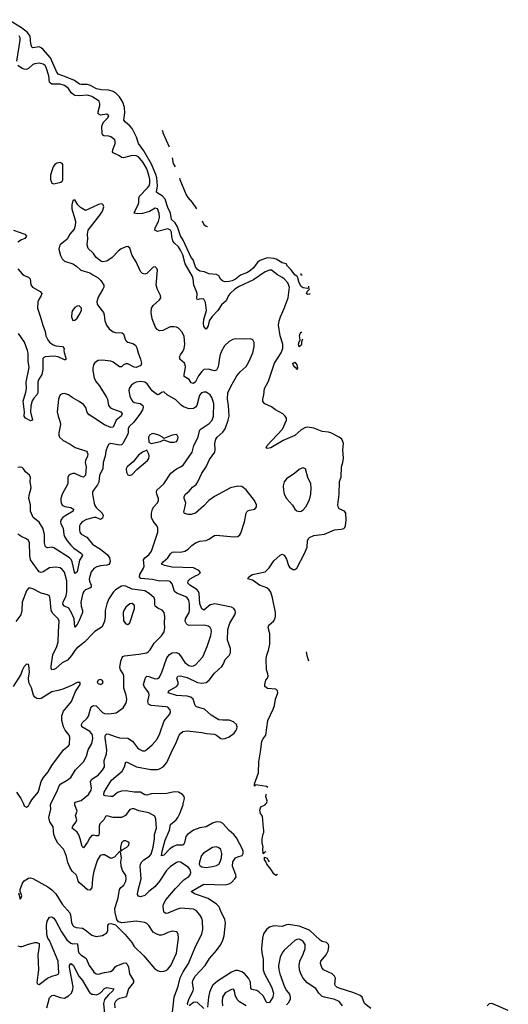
# Model space of a CAD drawing. Header units: inches. Extents: x 1771504 to 1971212, y 471788 to 643615.
# Tile 512 of 587: x 1899307 to 1903930, y 608103 to 617421. Entities that reach past the tile are written whole.
import ezdxf

# ---------------------------------------------------------------- set-up
doc = ezdxf.new("R2010")
doc.units = ezdxf.units.IN
doc.header["$MEASUREMENT"] = 0
for name, color, linetype in [('B8690', 7, 'Continuous'), ('B8691', 7, 'Continuous'), ('B9600', 7, 'Continuous'), ('B9601', 7, 'Continuous')]:
    doc.layers.add(name, color=color, linetype=linetype)

msp = doc.modelspace()

# ---------------------------------------------------------------- linework, layer by layer
at = {"layer": 'B8690', "color": 5}
for points, elevation in [([(1899341.5, 610000), (1899350, 609982.8), (1899370, 609967.7), (1899390, 609982.8), (1899399.7, 610000)], 380), ([(1900000, 609313.2), (1899995.3, 609290), (1899990, 609205.2), (1899970, 609182.4), (1899950, 609186.3), (1899873.1, 609253.1), (1899861.3, 609270), (1899850.6, 609310), (1899839.8, 609330), (1899804.6, 609364.6), (1899781.7, 609401.7), (1899763.9, 609443.9), (1899750, 609502.7), (1899732.2, 609552.2), (1899721.7, 609570), (1899667.8, 609627.8), (1899645.2, 609670), (1899631.2, 609710), (1899622.3, 609782.3), (1899591.4, 609831.4), (1899582.9, 609870), (1899600.4, 609950), (1899599.7, 609990), (1899602.1, 610000)], 360), ([(1900000, 609701.9), (1899990, 609700.4), (1899970, 609679.8), (1899950, 609637.3), (1899910, 609582.9), (1899898, 609598), (1899880.4, 609670), (1899866.6, 609706.6), (1899850, 609732), (1899804, 609770), (1899808.4, 609790), (1899841.5, 609830), (1899847.4, 609850), (1899835.4, 609890), (1899849.8, 609930), (1899828.3, 609990), (1899828.2, 610000)], 340), ([(1899296.9, 609156.9), (1899310, 609098), (1899322, 609110), (1899328.7, 609130), (1899312.7, 609170), (1899311.8, 609190), (1899333.1, 609250), (1899350, 609271.4), (1899390, 609296.1), (1899410, 609298.5), (1899430, 609293.6), (1899573.5, 609213.5), (1899610, 609186.5), (1899648.1, 609148.1), (1899710, 609051.6), (1899781.6, 608970), (1899788.6, 608950), (1899795.9, 608875.9), (1899809.2, 608850), (1899820.1, 608840.1), (1899842.8, 608830), (1899902.3, 608822.3), (1899927.6, 608807.6), (1899990, 608757.6), (1900000, 608754.6)], 360), ([(1899290, 608656.9), (1899310, 608648.8), (1899330, 608649), (1899391.8, 608671.8), (1899450, 608686.7), (1899470, 608687.7), (1899490, 608678), (1899492.5, 608652.5), (1899479.6, 608570), (1899485.8, 608430), (1899470.4, 608310.4), (1899476.8, 608296.8), (1899490, 608290.6), (1899569.2, 608350.8), (1899610, 608369.2), (1899659.3, 608380.7), (1899672.1, 608387.9), (1899677.6, 608402.4), (1899669.8, 608510.2), (1899606.2, 608670), (1899590, 608707.6), (1899574.5, 608730), (1899563.1, 608763.1), (1899561.8, 608850), (1899566.3, 608890), (1899590, 608928.4), (1899610, 608932.2), (1899630, 608917), (1899649.4, 608889.4), (1899702, 608790), (1899752.6, 608712.6), (1899790, 608681.2), (1899810, 608676.1), (1899850, 608678.3), (1899857.3, 608657.3), (1899859.8, 608610), (1899866.3, 608590), (1899886, 608570), (1899920.3, 608550), (1899935.1, 608535.1), (1899964.9, 608470), (1900000, 608422.2)], 340), ([(1899562.3, 608070), (1899590, 608165.3), (1899610, 608187.9), (1899630, 608191), (1899690, 608167.7), (1899730, 608161.2), (1899770, 608182.8), (1899796, 608210), (1899810, 608243.8), (1899812.8, 608270), (1899778, 608450), (1899778, 608470), (1899790, 608488.5), (1899813.2, 608473.2), (1899865.3, 608370), (1899901.7, 608330), (1899956.6, 608230), (1899970, 608212.9), (1899990, 608200.2), (1900000, 608198.5)], 320)]:
    msp.add_lwpolyline(points, dxfattribs=dict(at, elevation=elevation))
at = {"layer": 'B8691', "color": 5}
for points, elevation in [([(1900000, 616786.1), (1899978.4, 616798.4), (1899950, 616808.4), (1899890, 616806.7), (1899871.3, 616811.3), (1899825.7, 616845.7), (1899741.9, 616881.9), (1899670, 616904.9), (1899654.4, 616930), (1899598.8, 617058.8), (1899530, 617138.6), (1899510, 617154.8), (1899490, 617163.9), (1899430, 617154), (1899421.9, 617161.9), (1899412.5, 617192.5), (1899405.5, 617265.5), (1899380.8, 617300.8), (1899325.3, 617345.3), (1899201.2, 617421.2)], 260), ([(1899279.1, 617030), (1899312.6, 617227.4), (1899311.1, 617250), (1899301.1, 617270)], 280), ([(1900000, 616687.7), (1899990, 616693.6), (1899950, 616707.4), (1899870, 616699.1), (1899830, 616702.4), (1899793.8, 616730), (1899768.1, 616770), (1899730, 616798.4), (1899690, 616810.8), (1899612.2, 616812.2), (1899599, 616819), (1899589.9, 616829.9), (1899583.7, 616890), (1899556.7, 616970), (1899546.7, 616986.6), (1899530, 617000.7), (1899490, 617010.6), (1899450, 617005), (1899430, 616995.8), (1899390, 616960.8), (1899370, 616950.8), (1899350, 616951.6), (1899330, 616960.7), (1899290, 616989)], 280), ([(1900000, 615647.6), (1899930, 615614.3), (1899883.1, 615643.1), (1899857.2, 615670), (1899830, 615718), (1899810, 615708.7), (1899800.4, 615670), (1899799.3, 615630), (1899826.8, 615546.8), (1899834, 615510), (1899832.9, 615470), (1899821.2, 615438.8), (1899782.8, 615390), (1899756.2, 615343.8), (1899690.3, 615290), (1899682.6, 615277.4), (1899676.5, 615250), (1899692.2, 615190), (1899710, 615157), (1899730, 615136.5), (1899810.9, 615110.9), (1899843.1, 615090), (1899884.9, 615050), (1899970, 615024.9), (1900000, 615007.1)], 320), ([(1900000, 615214.2), (1899955.4, 615255.4), (1899945.6, 615290), (1899951.6, 615348.4), (1899948.7, 615390), (1899956.1, 615430), (1900000, 615485.9)], 320), ([(1899248.9, 615430), (1899357, 615390), (1899372.1, 615372.1), (1899355.8, 615350), (1899323.4, 615336.6), (1899290, 615314.9)], 280), ([(1899290, 615064.2), (1899330, 615016.6), (1899350, 615000.2), (1899390, 614984.5), (1899406.9, 614970), (1899413, 614913), (1899426.7, 614890), (1899499.3, 614850), (1899516.1, 614830), (1899511.4, 614810), (1899486.9, 614773.1), (1899478.1, 614750), (1899475, 614690), (1899504.9, 614604.9), (1899525.1, 614530), (1899548.3, 614470), (1899554.8, 614430), (1899572.1, 614390), (1899590, 614368.1), (1899623.7, 614343.7), (1899650, 614335.5), (1899710.5, 614330), (1899727, 614310), (1899723.9, 614290), (1899726.9, 614273.1), (1899746.4, 614210), (1899738.2, 614201.8), (1899730, 614200.9), (1899671.4, 614231.4), (1899630, 614236.7), (1899549.3, 614230.7), (1899535.1, 614224.9), (1899526, 614214), (1899525.8, 614110), (1899515, 614065), (1899486.3, 614013.7), (1899478.3, 613990), (1899478.5, 613890), (1899470, 613869.8), (1899441.6, 613838.4), (1899426.4, 613813.6), (1899411.7, 613768.3), (1899410.1, 613710), (1899426.8, 613630), (1899410, 613624.8), (1899362.9, 613650), (1899348, 613670), (1899351, 613710), (1899340.7, 613810), (1899365.1, 613894.9), (1899369.8, 613930.2), (1899368.9, 613990), (1899397, 614130), (1899385.6, 614190), (1899385.8, 614265.8), (1899380.6, 614290), (1899353.3, 614370), (1899294.1, 614450)], 280), ([(1900000, 614122.1), (1899998.3, 614110), (1900000, 614100)], 320), ([(1900000, 613659), (1899963, 613683), (1899944.6, 613704.6), (1899931.2, 613750), (1899910, 613778.6), (1899870, 613808.4), (1899804.6, 613844.6), (1899770, 613871.6), (1899730, 613884.6), (1899710, 613882), (1899690, 613869.8), (1899679.5, 613850), (1899673.9, 613830), (1899661.6, 613710), (1899669.5, 613670), (1899691.4, 613611.4), (1899693.9, 613590), (1899677.7, 613510), (1899677.8, 613490), (1899685, 613470), (1899717.7, 613437.7), (1899785, 613405), (1899831.9, 613371.9), (1899937.5, 613337.5), (1899946.5, 613330), (1899952.9, 613310), (1899949.3, 613290), (1899929.4, 613250), (1899926, 613230), (1899936.8, 613190), (1899930, 613109.6), (1899910, 613093.3), (1899890, 613097.6), (1899830, 613125.6), (1899810, 613127.3), (1899790, 613121.8), (1899773.1, 613110), (1899763.5, 613090), (1899761.1, 613030), (1899710.1, 612930), (1899697.5, 612890), (1899696, 612870), (1899697.9, 612850), (1899710, 612827.2), (1899734.4, 612814.4), (1899790, 612803.8), (1899815.3, 612790), (1899813.7, 612770), (1899744.2, 612730), (1899716.2, 612710), (1899698.4, 612690), (1899692, 612670), (1899695.6, 612650), (1899717, 612610), (1899723.3, 612550), (1899730, 612530.4), (1899754.6, 612490), (1899789.7, 612449.7), (1899820.4, 612420.4), (1899892.4, 612370), (1899900.9, 612350), (1899873.9, 612306.1), (1899850, 612195.3), (1899830, 612179.3), (1899804.7, 612290), (1899792.9, 612312.9), (1899777.1, 612330), (1899630, 612421.7), (1899610, 612428.2), (1899570, 612422.7), (1899550, 612432), (1899540.6, 612470), (1899541.5, 612550), (1899526.6, 612610), (1899490, 612664.8), (1899434.6, 612710), (1899410.6, 612770), (1899408.5, 612830), (1899394.7, 612890), (1899397.1, 612922.9), (1899415.3, 612990), (1899407.4, 613050), (1899408.3, 613090), (1899399.7, 613110), (1899361.4, 613141.4), (1899344.2, 613170), (1899330, 613183), (1899310, 613187.3), (1899290, 613184.8)], 320), ([(1900000, 612959.4), (1899996.5, 612950), (1899996.5, 612930), (1900000, 612912.3)], 340), ([(1900000, 612708.2), (1899939.3, 612690), (1899897.8, 612670), (1899881.2, 612650), (1899874, 612630), (1899871.3, 612590), (1899876.9, 612570), (1899890, 612553.1), (1899943.5, 612523.5), (1899996.9, 612456.9), (1900000, 612455)], 340), ([(1900000, 612215.9), (1899984.2, 612195.8), (1899964.1, 612130), (1899966.5, 612106.5), (1899983.2, 612070), (1899983.1, 612050), (1899970, 612040.3), (1899930, 612025), (1899913.4, 612010), (1899905.7, 611994.3), (1899884.3, 611910), (1899889.5, 611869.5), (1899901.8, 611830), (1899900.2, 611810), (1899870, 611734.7), (1899850, 611698.4), (1899830, 611673.2), (1899820.8, 611750), (1899801.7, 611801.7), (1899771, 611851), (1899730, 611871.6), (1899714.9, 611890), (1899717.9, 611910), (1899747.8, 611970), (1899753.1, 612006.9), (1899752.7, 612110), (1899730, 612193.3), (1899710, 612219.3), (1899690, 612232.8), (1899650, 612241.2), (1899590, 612233.5), (1899530, 612195.8), (1899510, 612189.8), (1899490, 612195.1), (1899409.8, 612310), (1899402.9, 612350), (1899398.8, 612470), (1899391.5, 612491.5), (1899370, 612508.2), (1899326.8, 612526.8), (1899290, 612551.1)], 340), ([(1900000, 611611.7), (1899921.1, 611530), (1899845.3, 611470), (1899827.2, 611450), (1899797.2, 611402.8), (1899760.1, 611359.9), (1899710, 611333.6), (1899650, 611280.8), (1899630, 611271.2), (1899610, 611269.5), (1899603.3, 611283.3), (1899604, 611304), (1899619.2, 611410), (1899658.3, 611490), (1899672.2, 611532.2), (1899672.9, 611630), (1899680.5, 611730), (1899670.7, 611750.7), (1899620.2, 611800.2), (1899603.7, 611830), (1899595.9, 611935.9), (1899588.1, 611968.1), (1899570, 611978.7), (1899510, 611995.1), (1899430, 612035.1), (1899410, 612042.4), (1899390, 612040.7), (1899370, 612016), (1899330.3, 611910), (1899327.3, 611830), (1899317.2, 611790), (1899270, 611726)], 360), ([(1899399.7, 610000), (1899421.3, 610038.7), (1899480.2, 610110), (1899489.2, 610130), (1899510, 610212.7), (1899533.6, 610250), (1899576.5, 610303.5), (1899610, 610363.2), (1899722.2, 610510), (1899770, 610548.5), (1899777.3, 610562.7), (1899781.8, 610630), (1899775, 610650), (1899738.3, 610698.3), (1899721.6, 610730), (1899706.9, 610790), (1899705.6, 610834.4), (1899722.4, 610877.6), (1899796.4, 610970), (1899835.6, 611064.4), (1899879, 611130), (1899878, 611150), (1899850, 611149), (1899798.6, 611121.4), (1899714, 611086), (1899670, 611071.4), (1899610, 611060.3), (1899510, 610997.7), (1899490, 610993.3), (1899470, 610997.3), (1899450.9, 611010.9), (1899437.9, 611030), (1899418.3, 611098.3), (1899393.6, 611150), (1899390.7, 611189.3), (1899399.6, 611250), (1899392.3, 611310), (1899390, 611318), (1899370, 611322), (1899350, 611299), (1899330, 611262), (1899316.7, 611223.3), (1899245.2, 611110)], 380), ([(1899602.1, 610000), (1899604.4, 610010), (1899660.5, 610119.5), (1899679.2, 610170), (1899696.9, 610190), (1899756.9, 610223.1), (1899790, 610248.5), (1899836.4, 610323.6), (1899910, 610396.5), (1899939.3, 610450), (1899956.4, 610510), (1899990, 610572.7), (1899999.9, 610620.1), (1899996.5, 610650), (1899990, 610664), (1899970, 610684.9), (1899895.3, 610730), (1899890.8, 610750), (1899902.5, 610770), (1899946.2, 610810), (1899959.3, 610830), (1899979.7, 610910), (1899990, 610922), (1900000, 610926.8)], 360), ([(1899828.2, 610000), (1899828, 610012), (1899840.5, 610019.5), (1899890, 610032.4), (1899959.3, 610090), (1899983.1, 610130), (1899984.8, 610150), (1899977.8, 610210), (1899986.4, 610230), (1900000, 610239.2)], 340), ([(1899278, 610110), (1899316.9, 610050), (1899341.5, 610000)], 380)]:
    msp.add_lwpolyline(points, dxfattribs=dict(at, elevation=elevation))
at = {"layer": 'B8691', "color": 5, "elevation": 320}
for points in [[(1899690, 616069.6), (1899657.3, 616062.7), (1899639.1, 616050), (1899624.4, 616030), (1899610.2, 615989.8), (1899599.6, 615950), (1899596.9, 615910), (1899610, 615874.9), (1899630, 615869), (1899695.6, 615884.4), (1899707.8, 615892.2), (1899714, 615906), (1899714, 616050), (1899710, 616059.3)], [(1899870, 614712), (1899850, 614710.8), (1899830, 614698), (1899807.2, 614670), (1899799, 614650), (1899798.7, 614610), (1899810, 614576), (1899830, 614578), (1899850, 614597.1), (1899870, 614627), (1899890.7, 614670), (1899891.6, 614691.6)]]:
    msp.add_lwpolyline(points, close=True, dxfattribs=at)
at = {"layer": 'B9600', "color": 5}
for points, elevation in [([(1900899.1, 608099.1), (1900894.7, 608110), (1900910, 608159.3), (1900949, 608230), (1900952.4, 608250), (1900942.6, 608310), (1900945, 608330), (1900968.4, 608370), (1901062.6, 608470), (1901103.3, 608536.7), (1901170, 608613.6), (1901210.6, 608670), (1901230.5, 608710), (1901242, 608750), (1901255, 608870), (1901248.5, 608910), (1901214.4, 608974.4), (1901202, 609010), (1901190.8, 609030), (1901169.8, 609050), (1901090, 609103.2), (1900961.2, 609150), (1900929.6, 609170), (1901050, 609241.3), (1901250, 609234.4), (1901290, 609244.2), (1901310, 609255.2), (1901343, 609290), (1901353.7, 609310), (1901350.7, 609330), (1901321.9, 609410), (1901324.2, 609450), (1901350, 609488.4), (1901370, 609500.2), (1901411.2, 609510), (1901422, 609530), (1901421.6, 609550), (1901414.8, 609570), (1901358, 609678), (1901334, 609710), (1901290, 609747.1), (1901230, 609813), (1901206.4, 609826.4), (1901170, 609829.8), (1901130, 609818.4), (1901070, 609783.1), (1901010, 609773.8), (1900950, 609751.1), (1900895.6, 609710), (1900878.4, 609690), (1900866.4, 609630), (1900854, 609610), (1900790, 609607.9), (1900762.2, 609597.8), (1900726.8, 609573.2), (1900670, 609513.3), (1900650, 609509), (1900653.6, 609553.6), (1900683.9, 609656.1), (1900723.7, 609750), (1900734.9, 609805.1), (1900787.2, 609850), (1900802.3, 609870), (1900823.2, 609910), (1900852.4, 609990), (1900854.6, 610000)], 320), ([(1901635.8, 609546.5), (1901621.4, 609538.6), (1901610, 609526), (1901605.9, 609574.1), (1901609.6, 609590), (1901601.6, 609630), (1901602, 609670), (1901610, 609716), (1901618, 609730), (1901618, 609750), (1901612.7, 609770), (1901603.2, 609883.2), (1901586, 609910), (1901580.2, 609939.8), (1901590, 609971), (1901630, 609990.6), (1901637.3, 610000)], 280), ([(1900752, 608030), (1900769, 608170), (1900806.1, 608273.9), (1900825.7, 608354.3), (1900854.7, 608410), (1900905, 608490), (1900964.1, 608635.9), (1901030.9, 608770), (1901039.2, 608810), (1901036.8, 608890), (1901030, 608919.3), (1901012.8, 608950), (1900975.8, 608990), (1900950, 609003.5), (1900830, 609012.4), (1900790, 609001.5), (1900710, 608966), (1900690, 608962), (1900670, 608974.5), (1900663.4, 609030), (1900668.4, 609051.6), (1900689.4, 609090.6), (1900781.1, 609198.9), (1900858.8, 609281.2), (1900906.3, 609313.7), (1900921.1, 609330), (1900927.1, 609350), (1900919.8, 609379.8), (1900900.7, 609400.7), (1900830, 609448.7), (1900810, 609452), (1900790, 609446.2), (1900730, 609402.6), (1900696.1, 609370), (1900630.1, 609269.9), (1900585.5, 609214.5), (1900530, 609171.6), (1900490, 609132.9), (1900450, 609121.1), (1900430, 609125.6), (1900423.1, 609143.1), (1900424.9, 609170), (1900455.4, 609290), (1900448.2, 609410), (1900450.5, 609430), (1900461.7, 609450), (1900480.7, 609470), (1900534, 609506), (1900550, 609523.9), (1900568.7, 609590), (1900581.7, 609670), (1900583.4, 609710), (1900600.3, 609770), (1900594.4, 609854.4), (1900584.4, 609884.4), (1900530, 609914.8), (1900434.5, 609934.5), (1900390, 609951.5), (1900370, 609954.5), (1900350, 609946), (1900308.2, 609890), (1900270, 609871.1), (1900192.2, 609872.3), (1900130, 609886.6), (1900119.1, 609880.9), (1900102.4, 609850), (1900064.7, 609810), (1900057.5, 609790), (1900060.2, 609730), (1900054.8, 609705.2), (1900050, 609698.7), (1900030, 609696), (1900010, 609703.5), (1900000, 609701.9)], 340), ([(1900000, 608754.6), (1900030, 608745.5), (1900090, 608755.5), (1900130, 608779.1), (1900139.7, 608800.2), (1900140.5, 608850), (1900150, 608865.5), (1900170, 608868.8), (1900213.8, 608853.8), (1900304.6, 608764.6), (1900366.7, 608686.7), (1900390.3, 608650), (1900482.3, 608562.3), (1900582.3, 608442.3), (1900610, 608424.2), (1900635.1, 608415.1), (1900670, 608415.6), (1900690, 608424), (1900710, 608436.5), (1900738.2, 608470), (1900791.6, 608588.4), (1900809.8, 608729.8), (1900805.6, 608765.6), (1900792.3, 608790), (1900750, 608795.4), (1900710, 608782.4), (1900670, 608762.3), (1900650, 608757), (1900630, 608758.2), (1900605.5, 608765.5), (1900570, 608786.8), (1900529.1, 608849.1), (1900510, 608868.3), (1900490, 608876.4), (1900409.7, 608889.7), (1900272.9, 608872.9), (1900242.3, 608882.3), (1900226.5, 608906.5), (1900210.8, 608970.8), (1900207.8, 609010), (1900211.9, 609030), (1900239.3, 609110), (1900249.8, 609190.2), (1900265.1, 609210), (1900291.1, 609230), (1900310, 609267.3), (1900315.6, 609290), (1900310, 609322.7), (1900280.4, 609370), (1900266, 609410), (1900263.6, 609450), (1900269.3, 609489.3), (1900262, 609542), (1900250, 609548), (1900203.8, 609496.2), (1900170, 609484.5), (1900110, 609518.3), (1900090, 609518.9), (1900068.5, 609510), (1900043.7, 609470), (1900010, 609362), (1900000, 609313.2)], 360), ([(1901730, 609320.7), (1901710, 609337.6), (1901683.6, 609383.6), (1901645.6, 609430), (1901636.2, 609456.2), (1901624.5, 609470), (1901624.7, 609495.3), (1901650, 609486.8), (1901660.3, 609460.3), (1901667.1, 609451.4)], 280), ([(1901746.2, 609331.5), (1901730, 609320.7)], 280), ([(1902630, 608062.7), (1902570.6, 608110.6), (1902545.8, 608170), (1902527.7, 608187.7), (1902470, 608211.6), (1902330, 608256.8), (1902306.8, 608266.8), (1902296.5, 608276.5), (1902289.8, 608290), (1902294.9, 608350), (1902286, 608370), (1902264.4, 608390), (1902183, 608430), (1902166, 608450), (1902153.3, 608490), (1902155.1, 608510), (1902205.3, 608570), (1902226, 608610), (1902233.2, 608650), (1902229.8, 608669.8), (1902210, 608687.1), (1902170, 608698.9), (1902150, 608710.6), (1902050, 608805.7), (1901950, 608841.6), (1901850, 608858.2), (1901830, 608854.8), (1901790, 608838.4), (1901710, 608844.3), (1901670, 608833), (1901641.9, 608810), (1901615.1, 608770), (1901602.9, 608730), (1901595.8, 608630), (1901598.4, 608590), (1901611.1, 608530), (1901610.2, 608429.8), (1901621.9, 608390), (1901690.1, 608270), (1901707.7, 608210), (1901703.6, 608170), (1901670, 608121.5), (1901650, 608115.8), (1901642.5, 608122.5), (1901610, 608182), (1901570, 608221.8), (1901550, 608232.8), (1901503.5, 608243.5), (1901494.9, 608254.9), (1901492.1, 608312.1), (1901472.6, 608350), (1901433.3, 608393.3), (1901410, 608411.6), (1901370, 608423.6), (1901350, 608422.6), (1901310, 608407.4), (1901177.5, 608322.6), (1901135.8, 608284.2), (1901115.1, 608250), (1901104, 608216), (1901093.7, 608170), (1901085.4, 608074.6)], 320), ([(1902362.4, 608090), (1902330, 608129.8), (1902289.9, 608149.9), (1902190, 608169.2), (1902170, 608178.3), (1902136.8, 608210), (1902110, 608253.7), (1902026.7, 608306.7), (1901989.9, 608349.9), (1901968.1, 608390), (1901955.5, 608430), (1901949.8, 608470), (1901956.8, 608510), (1901990, 608578.7), (1902006.6, 608630), (1902007.9, 608670), (1901990, 608696.4), (1901970, 608710.8), (1901950, 608718.2), (1901930, 608716.8), (1901910, 608705.7), (1901810, 608616.9), (1901789.2, 608590), (1901771, 608550), (1901756.1, 608470), (1901758.5, 608430), (1901767.5, 608390), (1901810.9, 608270), (1901830, 608233.8), (1901859.1, 608199.1), (1901867.5, 608170), (1901864.5, 608150), (1901846.6, 608113.4), (1901830, 608096.8)], 340), ([(1900000, 608422.2), (1900010, 608408.5), (1900030, 608391.6), (1900050, 608389.2), (1900110, 608404.8), (1900167.4, 608412.6), (1900190, 608428.9), (1900210, 608458.3), (1900229.2, 608470.8), (1900250, 608475.2), (1900290, 608494), (1900310, 608495.8), (1900322.6, 608482.6), (1900335.7, 608455.7), (1900345.4, 608390), (1900383.5, 608330), (1900384.1, 608310), (1900336.1, 608250), (1900318.2, 608181.8), (1900307.9, 608172.1), (1900250, 608158.9), (1900232.8, 608150), (1900211.9, 608130), (1900203, 608110), (1900205.7, 608070)], 340), ([(1900000, 608198.5), (1900030, 608193.6), (1900050, 608199.6), (1900070, 608210.9), (1900110, 608253.4), (1900130, 608260.9), (1900198.4, 608250), (1900187.8, 608230), (1900145.7, 608194.3), (1900109.6, 608150), (1900100.8, 608110), (1900107.8, 608012.2), (1900096, 607990), (1900090, 607985.8), (1900050, 607986.2), (1900030, 607980.7), (1900000, 607962.9)], 320), ([(1901450, 608088.2), (1901385.8, 608125.8), (1901364.2, 608150), (1901346, 608190), (1901338.4, 608230), (1901330, 608245.2), (1901310, 608242.9), (1901250, 608212.6), (1901226.7, 608170), (1901222.2, 608130), (1901224.6, 608090)], 340), ([(1901050, 608063.5), (1900990, 608120.6), (1900970, 608124.9), (1900950, 608121.1), (1900910, 608089.8)], 320), ([(1903930, 608043.1), (1903790, 608105.4), (1903770, 608111.5), (1903750, 608109), (1903730.6, 608089.4)], 320)]:
    msp.add_lwpolyline(points, dxfattribs=dict(at, elevation=elevation))
for points, elevation in [([(1900310, 609648.7), (1900290, 609648.7), (1900271.3, 609630), (1900261, 609590), (1900262, 609562), (1900270, 609554), (1900275.3, 609564.7), (1900322, 609590), (1900339, 609610), (1900342, 609630), (1900330, 609642)], 360), ([(1901170, 609592.1), (1901130, 609586.6), (1901047, 609533), (1901028.1, 609511.9), (1901006.7, 609450), (1901004.6, 609430), (1901010, 609417.3), (1901030, 609403.6), (1901070, 609398.6), (1901130, 609407.2), (1901170, 609416.9), (1901189.7, 609430), (1901202.4, 609450), (1901215.4, 609490), (1901219.3, 609530), (1901210, 609569.3), (1901190, 609585.1)], 340)]:
    msp.add_lwpolyline(points, close=True, dxfattribs=dict(at, elevation=elevation))
at = {"layer": 'B9601', "color": 5}
for points, elevation in [([(1902039.4, 614897.9), (1902039.1, 614880.9), (1902030, 614877.2), (1901990, 614883.7), (1901970, 614897), (1901950, 614929.5), (1901939.1, 614979.1), (1901931.7, 614991.7), (1901910, 615006), (1901874, 615054), (1901839.3, 615090), (1901829.5, 615109.5), (1901790, 615121.1), (1901734.7, 615154.7), (1901710, 615162.3), (1901652.1, 615167.9), (1901579, 615141), (1901557, 615123), (1901517.1, 615070), (1901494, 615050), (1901463, 615030), (1901396.9, 615003.1), (1901350, 614966.9), (1901317.1, 614950), (1901290, 614942.4), (1901250, 614939.5), (1901230, 614946), (1901210, 614961.2), (1901190, 614998), (1901169.7, 615009.7), (1901097.2, 615017.2), (1901056.6, 615036.6), (1901010, 615042.6), (1900990, 615056.4), (1900970, 615081.1), (1900947.2, 615147.2), (1900930, 615171.5), (1900854.8, 615334.8), (1900830, 615376.4), (1900799.8, 615459.8), (1900777.5, 615497.5), (1900743.9, 615530), (1900734.4, 615590), (1900710, 615643.5), (1900682.8, 615722.8), (1900655.4, 615755.4), (1900616.6, 615776.6), (1900602, 615790), (1900610.6, 615850), (1900604.9, 615924.9), (1900596.6, 615956.6), (1900553.8, 616053.8), (1900481.1, 616181.1), (1900430.7, 616250), (1900412.7, 616310), (1900370.4, 616390.3), (1900350, 616417.3), (1900308.2, 616450), (1900292, 616470), (1900300.4, 616539.7), (1900299.6, 616590), (1900281.5, 616641.5), (1900250.3, 616690.3), (1900221.3, 616721.3), (1900190, 616741.7), (1900150, 616752.8), (1900082.5, 616757.4), (1900032.4, 616767.6), (1900000, 616786.1)], 260), ([(1901654.5, 610155.3), (1901643.3, 610163.3), (1901561.6, 610178.4), (1901541, 610179), (1901530, 610169), (1901528.4, 610188.4), (1901565.5, 610294.5), (1901570, 610398), (1901586.7, 610493.4), (1901596.9, 610590), (1901607.4, 610612.6), (1901635.3, 610650), (1901655.3, 610790), (1901705.2, 610894.8), (1901716.5, 610930), (1901726.3, 610990), (1901749.8, 611050), (1901747.1, 611070), (1901730, 611085.1), (1901651.4, 611091.4), (1901626, 611110), (1901625.2, 611130), (1901635.1, 611170), (1901651.1, 611188.9), (1901657.7, 611210), (1901655.3, 611230), (1901641, 611270), (1901639.4, 611370), (1901645.7, 611410), (1901661.1, 611450), (1901673.6, 611510), (1901672.2, 611610), (1901658, 611670), (1901664, 611690), (1901709.8, 611730), (1901717.2, 611742.8), (1901727.7, 611772.3), (1901728.6, 611810), (1901700.1, 611950), (1901682.4, 612002.4), (1901667.1, 612027.1), (1901645.2, 612045.2), (1901575.5, 612070), (1901510, 612115.9), (1901464.5, 612130), (1901476.2, 612150), (1901509.4, 612170.6), (1901630, 612195.6), (1901667.7, 612232.3), (1901710, 612300.3), (1901770, 612354), (1901790, 612364.4), (1901810, 612354.4), (1901830, 612317.1), (1901850, 612257.1), (1901860.8, 612240.8), (1901890, 612219), (1901910, 612216.9), (1901930, 612232), (1902002.9, 612370), (1902026.3, 612430), (1902031.6, 612490), (1902038.8, 612510), (1902050, 612521.2), (1902090, 612538.6), (1902190, 612551.6), (1902285.6, 612594.4), (1902350, 612599.7), (1902372.6, 612607.4), (1902383.3, 612616.7), (1902389.7, 612630.2), (1902395.7, 612684.3), (1902393.8, 612750), (1902379.7, 612770), (1902330, 612791.2), (1902318.9, 612810), (1902316.5, 612830), (1902330.4, 612930), (1902331.9, 613050), (1902348.7, 613091.3), (1902350.8, 613189.2), (1902365, 613230), (1902369.9, 613270.1), (1902365.3, 613350), (1902369.2, 613410), (1902365, 613430), (1902353.4, 613450), (1902330.3, 613470.3), (1902250, 613510.9), (1902230, 613517.8), (1902170, 613524.9), (1902090, 613555.8), (1902030, 613565.7), (1902010, 613561.2), (1901970, 613539), (1901910, 613485), (1901799.6, 613440.4), (1901682, 613370), (1901650, 613361.7), (1901638.7, 613370), (1901650, 613392.8), (1901794.7, 613545.3), (1901831.2, 613630), (1901829.9, 613650), (1901817.6, 613670), (1901796.9, 613690), (1901728.4, 613728.4), (1901690, 613756.7), (1901625.9, 613785.9), (1901608.2, 613808.2), (1901607, 613830), (1901616.7, 613870), (1901623.4, 613930), (1901660.5, 613999.5), (1901719.2, 614170), (1901779.6, 614270), (1901796.7, 614310), (1901798, 614350), (1901769.9, 614430), (1901756.6, 614530), (1901763.1, 614570), (1901776.1, 614610), (1901810.6, 614689.4), (1901846.2, 614790), (1901858.3, 614890), (1901844.7, 614930), (1901810, 614968.2), (1901790, 614982.8), (1901745.3, 615005.3), (1901690, 615049.9), (1901670, 615052.1), (1901630, 615034.6), (1901519.3, 614960.7), (1901384.4, 614895.6), (1901341.9, 614870), (1901297.7, 614830), (1901282.5, 614810), (1901259.8, 614760.2), (1901217.7, 614722.3), (1901182.5, 614670), (1901127.9, 614612.1), (1901100.1, 614570), (1901090, 614523.6), (1901070, 614491.3), (1901050, 614518.4), (1901046.6, 614550), (1901050, 614583.1), (1901075.8, 614670), (1901066.4, 614746.4), (1901050, 614775), (1901030, 614779.1), (1901003.9, 614776.1), (1900990, 614769.8), (1900983, 614783), (1900985.2, 614830), (1900980.8, 614850), (1900953.4, 614910), (1900949.1, 614970), (1900943, 614990), (1900871.2, 615111.2), (1900850, 615196.2), (1900830, 615241.5), (1900810, 615271.2), (1900769.5, 615309.5), (1900755.3, 615330), (1900746.6, 615366.6), (1900742.9, 615410), (1900734.3, 615430), (1900710, 615442), (1900610, 615418.3), (1900586.8, 615430), (1900589.8, 615450), (1900621.1, 615510), (1900631.3, 615550), (1900626, 615590), (1900611.9, 615630), (1900590, 615636.8), (1900533.9, 615606.1), (1900470, 615586.7), (1900423.1, 615583.1), (1900391.6, 615590), (1900395.3, 615610), (1900429.3, 615670), (1900434.4, 615690), (1900434.5, 615730), (1900441.5, 615750), (1900517.3, 615830), (1900530.8, 615850), (1900537.3, 615870), (1900538.1, 615910), (1900528.7, 615951.3), (1900508.5, 616010), (1900475.1, 616070), (1900430, 616123), (1900410, 616133.5), (1900370, 616136.8), (1900290, 616114), (1900270, 616118.5), (1900250, 616133.7), (1900190, 616162), (1900185.7, 616170), (1900187.7, 616190), (1900208.8, 616250), (1900210.9, 616270), (1900205.6, 616285.6), (1900170, 616313.6), (1900150, 616319.8), (1900102.9, 616322.9), (1900090.8, 616330.8), (1900086.5, 616346.5), (1900083.2, 616410), (1900089, 616431), (1900104.6, 616455.4), (1900138.7, 616490), (1900149.3, 616510), (1900130, 616526.6), (1900070, 616518.7), (1900050, 616529.5), (1900048.2, 616550), (1900064.7, 616610), (1900065, 616624.9), (1900058, 616650), (1900050, 616658), (1900000, 616687.7)], 280), ([(1900654.2, 616377.1), (1900664.5, 616344.5), (1900720.3, 616218.8)], 260), ([(1900749.6, 616112.6), (1900760.1, 616060.1), (1900776.8, 616027.2)], 260), ([(1900820.2, 615922.9), (1900823.5, 615910), (1900883.1, 615763.1), (1900897.8, 615737.8), (1900938.6, 615690), (1900981.1, 615630)], 260), ([(1900000, 615485.9), (1900066, 615570), (1900090, 615608.7), (1900102.2, 615650), (1900096.9, 615670), (1900090, 615676.3), (1900077.8, 615677.8), (1900052.5, 615672.5), (1900000, 615647.6)], 320), ([(1901034.9, 615517.5), (1901050, 615484), (1901070, 615466.5), (1901084.8, 615463.1)], 260), ([(1900854.6, 610000), (1900865.6, 610050), (1900862.9, 610070), (1900848.5, 610088.5), (1900809.8, 610109.8), (1900770, 610114.8), (1900700.5, 610099.5), (1900550, 610094.5), (1900510, 610083.7), (1900490, 610086.9), (1900450, 610109.3), (1900390, 610111.8), (1900310, 610123.4), (1900270, 610119.1), (1900232.8, 610107.2), (1900189.4, 610070.6), (1900170, 610068.7), (1900117.2, 610077.3), (1900103.6, 610083.6), (1900102, 610090), (1900107, 610110), (1900127.2, 610150), (1900174.4, 610225.6), (1900276.2, 610310), (1900297.1, 610350), (1900310, 610397.1), (1900330, 610392.7), (1900410.8, 610350.8), (1900546.3, 610326.3), (1900610, 610326.1), (1900630, 610331.7), (1900663.9, 610350), (1900698.5, 610390), (1900751.9, 610510), (1900785.3, 610570), (1900816.8, 610650), (1900830.6, 610669.4), (1900850, 610685.5), (1900890, 610691.4), (1901030, 610674.9), (1901075.3, 610664.7), (1901150, 610659.5), (1901170, 610650.4), (1901210, 610619.5), (1901230, 610616.5), (1901250, 610618.9), (1901290, 610635.6), (1901335.1, 610670), (1901352, 610690), (1901361.4, 610710), (1901363.1, 610730), (1901357.2, 610750), (1901330, 610776.8), (1901290, 610790.8), (1901230, 610791), (1901190, 610796.9), (1901118.9, 610838.9), (1901056.2, 610896.2), (1900979.3, 610919.3), (1900967.2, 610930), (1900947.4, 610990), (1900924.7, 611010), (1900890, 611018.8), (1900790, 611026.5), (1900712, 611050), (1900718.9, 611070), (1900790.7, 611109.3), (1900806.3, 611130), (1900806, 611150), (1900792.8, 611190), (1900802.9, 611210), (1900830, 611212.6), (1900890, 611197.3), (1900990, 611147.9), (1901030, 611143.3), (1901070, 611147.9), (1901098.5, 611170), (1901150, 611238.5), (1901220.9, 611299.1), (1901235.8, 611324.2), (1901252.2, 611367.8), (1901290, 611404.2), (1901300.2, 611430), (1901300.6, 611470), (1901273.6, 611550), (1901277.7, 611650), (1901296.2, 611710), (1901341.8, 611790), (1901348.7, 611810), (1901347.1, 611830), (1901333.3, 611850), (1901310, 611860.4), (1901153.5, 611893.5), (1901110, 611883.5), (1901050, 611834), (1901038.9, 611838.9), (1901030, 611845.1), (1901012.4, 611892.4), (1901006.5, 611990), (1901000.2, 612010), (1900983.1, 612030), (1900918.3, 612070), (1900899.1, 612090), (1900902, 612110), (1900919.7, 612130), (1900970, 612158.8), (1900999.5, 612170), (1901014.6, 612185.4), (1901018.4, 612190), (1901000.7, 612210), (1900950, 612232.5), (1900750, 612240.2), (1900677.3, 612257.3), (1900649.7, 612270), (1900663, 612290), (1900709.7, 612330), (1900732.7, 612367.3), (1900750, 612380.7), (1900770, 612385), (1900830, 612382.7), (1900870, 612391), (1900900.4, 612410), (1900935.4, 612444.6), (1900969.9, 612470.1), (1901010, 612484.8), (1901070, 612492), (1901096.1, 612503.9), (1901150, 612540.2), (1901170, 612543.2), (1901333.1, 612526.9), (1901370, 612530.3), (1901390, 612546), (1901397.8, 612562.2), (1901434, 612670), (1901449.7, 612750), (1901457, 612763), (1901466.2, 612773.8), (1901480.1, 612779.9), (1901531.1, 612788.9), (1901547.3, 612810), (1901547.8, 612830), (1901528.4, 612870), (1901450, 612972.4), (1901410, 613002), (1901370, 613006.4), (1901303, 612990), (1901150, 612907.4), (1901097.6, 612870), (1901050, 612821.5), (1900970, 612751.8), (1900930, 612739.4), (1900899.5, 612739.5), (1900866.7, 612746.7), (1900861, 612761), (1900876.9, 612830), (1900877.4, 612850), (1900864.2, 612890), (1900864, 612910), (1900874.7, 612930), (1900910, 612959.6), (1900942.7, 612997.3), (1900976.2, 613023.8), (1900993.8, 613046.2), (1901029.4, 613130.6), (1901069.8, 613190), (1901101.3, 613258.7), (1901152.1, 613330), (1901156.1, 613350), (1901153.3, 613410), (1901162.5, 613450), (1901174.5, 613470), (1901230, 613517.3), (1901250.7, 613550), (1901280.8, 613630), (1901287.9, 613670), (1901281.6, 613770), (1901271.6, 613830), (1901276.4, 613890), (1901303.8, 613950), (1901360.3, 614050), (1901392.6, 614087.4), (1901450, 614140.7), (1901476.5, 614183.5), (1901512.2, 614270), (1901526.2, 614330), (1901524.7, 614364.8), (1901513, 614390), (1901490, 614401.3), (1901430, 614396.5), (1901350, 614401.2), (1901324.9, 614395.1), (1901290, 614377.2), (1901244.4, 614335.6), (1901215.5, 614284.5), (1901200.1, 614239.9), (1901184.2, 614135.8), (1901170, 614104.2), (1901150, 614097.7), (1901090, 614112.9), (1901050, 614109.8), (1901030, 614092.9), (1900999, 614050), (1900970, 613994.2), (1900950, 613978.4), (1900930, 613983.5), (1900910, 614016.8), (1900863.8, 614043.8), (1900863.3, 614063.3), (1900875.4, 614130), (1900873.4, 614153.4), (1900867.5, 614170), (1900823.5, 614210), (1900821.2, 614221.2), (1900819.8, 614230), (1900829.1, 614250), (1900850, 614280.7), (1900862.8, 614310), (1900870.3, 614350), (1900862.6, 614422.6), (1900845.6, 614465.6), (1900810, 614500.7), (1900790, 614510.6), (1900764, 614516), (1900730, 614513.2), (1900660.3, 614479.7), (1900630, 614475.7), (1900608.3, 614488.3), (1900593, 614510), (1900561.1, 614590), (1900549.8, 614650), (1900555.5, 614690), (1900570, 614716), (1900629.6, 614770), (1900641.6, 614790), (1900638, 614810), (1900609.3, 614869.3), (1900599.2, 614910), (1900611.7, 615050), (1900605.7, 615065.7), (1900590, 615081.6), (1900570, 615079.6), (1900510, 615020.5), (1900490, 615013), (1900470, 615018), (1900450, 615037), (1900408.5, 615128.5), (1900369.9, 615189.9), (1900350, 615259.7), (1900330, 615274.6), (1900310, 615273.2), (1900268.1, 615251.9), (1900239.3, 615230), (1900180.6, 615170), (1900130, 615137.4), (1900090, 615129.8), (1900070, 615138.5), (1900031.8, 615171.8), (1900004.5, 615210), (1900000, 615214.2)], 320), ([(1900000, 615007.1), (1900050, 614977.4), (1900073.9, 614953.9), (1900103.2, 614910), (1900102.2, 614890), (1900094.5, 614870), (1900050, 614796.3), (1900037.6, 614750), (1900041.5, 614730), (1900052.6, 614710), (1900100.5, 614650), (1900107.3, 614627.3), (1900113, 614570), (1900127.7, 614530), (1900154.3, 614494.3), (1900190, 614466.7), (1900210, 614459.8), (1900277.5, 614457.5), (1900290, 614448), (1900308.5, 614388.5), (1900317.5, 614377.5), (1900330, 614368.9), (1900378.2, 614358.2), (1900402, 614342), (1900415.9, 614315.9), (1900426.9, 614270), (1900450.3, 614210), (1900458.7, 614170), (1900452.4, 614147.6), (1900410, 614129.8), (1900390, 614133.3), (1900330, 614165.3), (1900310, 614165), (1900290, 614155.3), (1900270, 614136.9), (1900250, 614135.6), (1900190, 614179.4), (1900170, 614189.1), (1900090, 614199.9), (1900050, 614194.7), (1900032.5, 614187.5), (1900013.2, 614170), (1900004.8, 614155.2), (1900000, 614122.1)], 320), ([(1901965.6, 615020.1), (1901966.9, 615006.9), (1901978.1, 615005.8)], 260), ([(1902030, 614821.2), (1902021.2, 614830), (1902030, 614852), (1902048, 614870), (1902046, 614874), (1902047.5, 614872.6)], 260), ([(1902054.6, 614829.8), (1902050, 614824), (1902030, 614821.2)], 260), ([(1901950, 614326), (1901946.4, 614350), (1901950, 614371.3), (1901958.6, 614381.4), (1901959.3, 614390), (1901954, 614430), (1901959.6, 614450), (1901970, 614464.9), (1901976.2, 614463.1)], 260), ([(1901984.5, 614393.9), (1901980.7, 614390), (1901973, 614370), (1901974.4, 614350), (1901970, 614341.2), (1901950, 614326)], 260), ([(1900000, 614100), (1900012.3, 614030), (1900030, 613994), (1900059.6, 613959.6), (1900128.1, 613850), (1900138, 613830), (1900147.6, 613770), (1900170, 613746), (1900264.9, 613710), (1900278, 613690), (1900267.8, 613670), (1900218.5, 613630), (1900190, 613566), (1900170, 613560.9), (1900110, 613587.5), (1900000, 613659)], 320), ([(1900000, 610239.2), (1900048.2, 610271.8), (1900090, 610317.7), (1900108.1, 610350), (1900107.2, 610410), (1900127.2, 610472.8), (1900133, 610510), (1900115.7, 610624.3), (1900116.8, 610643.2), (1900123.4, 610656.6), (1900130, 610661.7), (1900150, 610660.7), (1900210, 610636.1), (1900250, 610625.8), (1900330, 610622), (1900373.7, 610593.7), (1900421.5, 610530), (1900436.6, 610516.6), (1900470, 610503.2), (1900490, 610503.5), (1900510, 610513.8), (1900561.2, 610558.8), (1900606.5, 610613.5), (1900632.8, 610667.2), (1900673.2, 610786.8), (1900728, 610850), (1900733.5, 610870), (1900731, 610890), (1900710, 610913.8), (1900690, 610919.3), (1900550, 610929.8), (1900524.4, 610944.4), (1900518.2, 610970), (1900532.8, 611030), (1900528.2, 611050), (1900486, 611110), (1900479.4, 611130), (1900490, 611174), (1900501.5, 611198.5), (1900510, 611207), (1900530, 611204.2), (1900590, 611183.8), (1900610, 611186), (1900625.3, 611194.7), (1900650, 611237.1), (1900699.5, 611380.5), (1900725, 611415), (1900750.2, 611430.2), (1900790, 611434), (1900810, 611424), (1900830, 611401.1), (1900870, 611338.9), (1900908.7, 611310), (1900930, 611304.2), (1900950, 611305.5), (1900970, 611315.2), (1901039.3, 611390), (1901080.3, 611490), (1901114.1, 611594.1), (1901121.2, 611630), (1901118, 611650), (1901108, 611668), (1901090, 611681), (1901051.3, 611691.3), (1900910, 611688.4), (1900894.2, 611694.2), (1900883.8, 611703.8), (1900872.2, 611730), (1900874.6, 611750), (1900909.8, 611810), (1900913.7, 611830), (1900914.9, 611890), (1900907.5, 611927.5), (1900890.8, 611950), (1900878, 611958), (1900792.6, 611992.6), (1900770.8, 612010), (1900750, 612082), (1900730, 612106), (1900710, 612111.1), (1900630, 612107), (1900564.8, 612124.8), (1900454.1, 612134.1), (1900439.8, 612150), (1900444.7, 612170), (1900479.8, 612230), (1900486.2, 612250), (1900478, 612310), (1900489.7, 612330), (1900530, 612357.6), (1900555.3, 612390), (1900615, 612570), (1900615, 612610), (1900608.9, 612628.9), (1900570, 612674.7), (1900554.4, 612710), (1900555, 612750), (1900562.9, 612790), (1900574.7, 612810), (1900612.2, 612850), (1900620.4, 612870), (1900619.2, 612890), (1900604.6, 612930), (1900602.2, 612950), (1900606, 612970), (1900669.7, 613030), (1900736.9, 613130), (1900789.8, 613170.2), (1900830, 613188.4), (1900853.5, 613206.5), (1900937.3, 613330), (1900953.2, 613390), (1900995.3, 613470), (1901007.2, 613530), (1901015.7, 613544.3), (1901099.4, 613600.6), (1901127.4, 613632.6), (1901141.2, 613670), (1901144.5, 613790), (1901125.6, 613845.6), (1901110, 613869.8), (1901098.8, 613878.8), (1901070, 613896.1), (1901050, 613897.4), (1901027.6, 613890), (1901010.3, 613870), (1901004.8, 613855.2), (1900984.5, 613770), (1900970, 613753.1), (1900950, 613741.8), (1900910, 613738.9), (1900857.2, 613757.2), (1900834.4, 613774.4), (1900784.9, 613824.9), (1900703.7, 613870), (1900670, 613898), (1900650, 613892), (1900630, 613877), (1900610, 613869.6), (1900558.9, 613910), (1900513.6, 613973.6), (1900490, 613990.8), (1900450, 613996.5), (1900410, 613989.8), (1900383.2, 613976.8), (1900360.9, 613959.1), (1900342.5, 613930), (1900339.4, 613910), (1900350, 613859.1), (1900364, 613824), (1900373.1, 613810), (1900390, 613796.9), (1900447.8, 613787.8), (1900460.8, 613780.8), (1900471.8, 613770), (1900474.9, 613750), (1900470.3, 613730), (1900450, 613696.2), (1900387, 613613), (1900341.6, 613570), (1900334.2, 613550), (1900332.5, 613510), (1900326.8, 613493.2), (1900283.9, 613410), (1900270, 613398), (1900250, 613395.4), (1900168.6, 613411.4), (1900150, 613404.7), (1900136.4, 613383.6), (1900121.7, 613338.3), (1900115, 613290), (1900097.7, 613230), (1900092.2, 613170), (1900062, 613110), (1900054.7, 613045.3), (1900042, 613018), (1900003.9, 612970), (1900000, 612959.4)], 340), ([(1900000, 612912.3), (1900016.2, 612830), (1900030, 612804.6), (1900088.4, 612750), (1900095.8, 612730), (1900090, 612704), (1900070, 612692.7), (1900030.9, 612710.9), (1900011.7, 612711.7), (1900000, 612708.2)], 340), ([(1900000, 612455), (1900070, 612411), (1900137.9, 612357.9), (1900157.8, 612330), (1900162, 612298), (1900158.8, 612281.2), (1900150, 612266.6), (1900130, 612259.5), (1900070, 612253.7), (1900036.4, 612243.6), (1900010, 612228.7), (1900000, 612215.9)], 340), ([(1900000, 610926.8), (1900008.9, 610931.1), (1900030, 610926.3), (1900090, 610864), (1900110, 610855.2), (1900150, 610852.4), (1900218.3, 610861.7), (1900284.7, 610910), (1900309.8, 610950.2), (1900317.7, 610970), (1900319.2, 610990), (1900313.6, 611030), (1900293.8, 611093.8), (1900293.8, 611210), (1900286.6, 611230), (1900261.5, 611270), (1900256, 611290), (1900262.6, 611350), (1900275.1, 611384.9), (1900284.2, 611395.8), (1900298.3, 611401.7), (1900435.6, 611415.6), (1900509.2, 611430), (1900522.3, 611437.7), (1900541.2, 611458.8), (1900579.2, 611520.8), (1900649.6, 611590), (1900672.4, 611627.6), (1900679.1, 611670), (1900676, 611710), (1900679.7, 611770), (1900672.8, 611810), (1900653.8, 611833.8), (1900612.9, 611852.9), (1900589.8, 611869.8), (1900585.3, 611890), (1900586.6, 611930), (1900579.1, 611950), (1900532.1, 611992.1), (1900490, 612016.5), (1900370, 612033), (1900310, 612060.4), (1900290, 612064.7), (1900270, 612060.7), (1900213.4, 612026.6), (1900193.4, 612006.6), (1900150, 611939.5), (1900130, 611892.7), (1900116.1, 611830), (1900115.9, 611770), (1900110.2, 611730.2), (1900086, 611674), (1900017.6, 611630), (1900000, 611611.7)], 360), ([(1902019, 611440.2), (1902023.9, 611403.9), (1902039.4, 611353.6)], 280), ([(1901637.3, 610000), (1901645.1, 610010), (1901647.6, 610030), (1901634.7, 610070), (1901638.3, 610090), (1901642.2, 610096.3)], 280)]:
    msp.add_lwpolyline(points, dxfattribs=dict(at, elevation=elevation))
for points, elevation in [([(1901930, 614109), (1901924.2, 614124.2), (1901910, 614132.3), (1901897.6, 614150), (1901890, 614169), (1901902.7, 614177.3), (1901910, 614179.3), (1901930, 614156.3), (1901935.8, 614124.2)], 260), ([(1900570, 613503.6), (1900557.1, 613502.9), (1900534, 613490), (1900527, 613470), (1900530, 613422), (1900550, 613411), (1900638, 613430), (1900670, 613446), (1900730, 613424.4), (1900770, 613422), (1900790, 613430.6), (1900802.4, 613450), (1900807.3, 613470), (1900798, 613490), (1900790, 613495.1), (1900751, 613490), (1900670, 613458), (1900658, 613470), (1900622, 613490)], 360), ([(1900510, 613348.7), (1900470, 613329.3), (1900430, 613299.5), (1900381.8, 613238.2), (1900324.9, 613190), (1900314, 613170), (1900318, 613138), (1900330, 613114.8), (1900350, 613107.3), (1900370, 613116.3), (1900414.9, 613165.1), (1900516.9, 613250), (1900528, 613270), (1900532.2, 613292.2), (1900529.6, 613309.6)], 360), ([(1901990, 613179.7), (1901970, 613175.4), (1901950, 613163.5), (1901910, 613129.7), (1901830, 613076.9), (1901810, 613046.6), (1901801.2, 613010), (1901802.2, 612970), (1901810.2, 612930.2), (1901830.8, 612890.8), (1901886.7, 612826.7), (1901911.8, 612790), (1901930, 612774.3), (1901950, 612768), (1901970, 612770.3), (1901990, 612782.3), (1902014.8, 612810), (1902050, 612875.8), (1902062.5, 612930), (1902066, 612990), (1902060.5, 613030), (1902032.1, 613090), (1902011.2, 613170)], 320), ([(1900370, 611895.1), (1900350, 611893.5), (1900310, 611863), (1900291.5, 611830), (1900286, 611810), (1900290, 611731.3), (1900310, 611704), (1900330, 611696), (1900350, 611712), (1900392.9, 611850), (1900394.5, 611870), (1900390, 611880.9)], 380), ([(1900070, 611175.8), (1900051, 611170), (1900039.1, 611150), (1900050, 611139.1), (1900070, 611130.6), (1900090, 611140.7), (1900097, 611150), (1900090, 611168.7)], 380)]:
    msp.add_lwpolyline(points, close=True, dxfattribs=dict(at, elevation=elevation))

doc.saveas('drawing.dxf')
